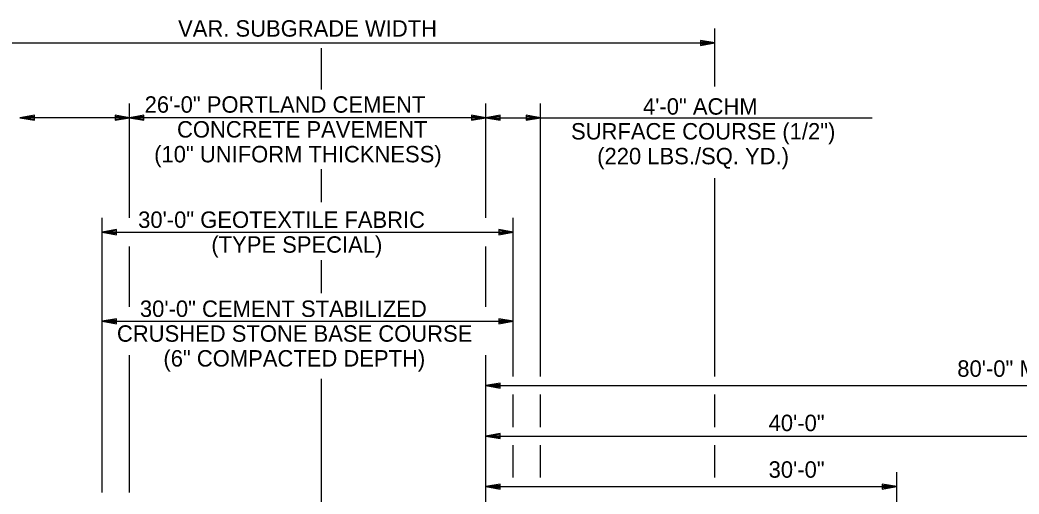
# Model space of a CAD drawing. Extents: x 1734743 to 1735935, y 759845 to 763831.
# Drawn here: x 1735682.8 to 1735755.8, y 760167.2 to 760201.8 of the extents above; entities that cross this region are included whole.
import ezdxf

# ---------------------------------------------------------------- set-up
doc = ezdxf.new("R2010")
doc.units = 0
for name, color, linetype in [('19', 7, 'Continuous'), ('7', 7, 'Continuous'), ('9', 7, 'Continuous')]:
    doc.layers.add(name, color=color, linetype=linetype)

msp = doc.modelspace()

# ---------------------------------------------------------------- linework, layer by layer
at = {"layer": '19'}
for p, q in [((1735733.567, 760196.963), (1735733.567, 760201.184)), ((1735732.517, 760200.322), (1735732.517, 760199.954)), ((1735733.567, 760200.138), (1735732.517, 760200.322)), ((1735673.577, 760200.138), (1735733.567, 760200.138)), ((1735733.287, 760200.164), (1735732.517, 760200.225)), ((1735732.517, 760199.954), (1735733.567, 760200.138)), ((1735732.517, 760200.042), (1735733.287, 760200.112)), ((1735690.837, 760187.363), (1735690.837, 760195.721)), ((1735716.837, 760187.363), (1735716.837, 760195.721)), ((1735720.834, 760175.769), (1735720.834, 760195.718)), ((1735683.887, 760194.86), (1735682.837, 760194.676)), ((1735682.837, 760194.676), (1735683.887, 760194.492)), ((1735690.837, 760194.676), (1735682.837, 760194.676)), ((1735683.887, 760194.763), (1735683.117, 760194.702)), ((1735683.117, 760194.65), (1735683.887, 760194.58)), ((1735683.887, 760194.492), (1735683.887, 760194.86)), ((1735689.787, 760194.86), (1735689.787, 760194.492)), ((1735690.837, 760194.676), (1735689.787, 760194.86)), ((1735690.557, 760194.702), (1735689.787, 760194.764)), ((1735689.787, 760194.492), (1735690.837, 760194.676)), ((1735689.787, 760194.58), (1735690.557, 760194.65)), ((1735691.887, 760194.86), (1735690.837, 760194.676)), ((1735690.837, 760194.676), (1735691.887, 760194.492)), ((1735716.837, 760194.676), (1735690.837, 760194.676)), ((1735691.887, 760194.763), (1735691.117, 760194.702)), ((1735691.117, 760194.65), (1735691.887, 760194.58)), ((1735691.887, 760194.492), (1735691.887, 760194.86)), ((1735715.787, 760194.86), (1735715.787, 760194.492)), ((1735716.837, 760194.676), (1735715.787, 760194.86)), ((1735716.557, 760194.702), (1735715.787, 760194.764)), ((1735715.787, 760194.492), (1735716.837, 760194.676)), ((1735715.787, 760194.58), (1735716.557, 760194.65)), ((1735717.887, 760194.86), (1735716.837, 760194.676)), ((1735716.837, 760194.676), (1735717.887, 760194.492)), ((1735716.837, 760194.676), (1735720.834, 760194.676)), ((1735717.887, 760194.763), (1735717.117, 760194.702)), ((1735717.117, 760194.65), (1735717.887, 760194.58)), ((1735717.887, 760194.492), (1735717.887, 760194.86)), ((1735719.784, 760194.86), (1735719.784, 760194.492)), ((1735720.834, 760194.676), (1735719.784, 760194.86)), ((1735720.554, 760194.702), (1735719.784, 760194.764)), ((1735719.784, 760194.492), (1735720.834, 760194.676)), ((1735719.784, 760194.58), (1735720.554, 760194.65)), ((1735720.834, 760194.676), (1735745.044, 760194.676)), ((1735733.567, 760175.769), (1735733.567, 760190.254)), ((1735688.838, 760167.306), (1735688.838, 760187.363)), ((1735718.837, 760175.769), (1735718.837, 760187.363)), ((1735689.888, 760186.5), (1735688.838, 760186.317)), ((1735689.888, 760186.133), (1735689.888, 760186.5)), ((1735717.787, 760186.5), (1735717.787, 760186.133)), ((1735718.837, 760186.317), (1735717.787, 760186.5)), ((1735688.838, 760186.317), (1735689.888, 760186.133)), ((1735688.838, 760186.317), (1735718.837, 760186.317)), ((1735689.888, 760186.404), (1735689.118, 760186.343)), ((1735689.118, 760186.29), (1735689.888, 760186.22)), ((1735718.557, 760186.343), (1735717.787, 760186.404)), ((1735717.787, 760186.133), (1735718.837, 760186.317)), ((1735717.787, 760186.22), (1735718.557, 760186.29)), ((1735690.837, 760180.861), (1735690.837, 760185.271)), ((1735716.837, 760180.861), (1735716.837, 760185.271)), ((1735689.888, 760179.998), (1735688.838, 760179.815)), ((1735689.888, 760179.902), (1735689.118, 760179.841)), ((1735689.888, 760179.631), (1735689.888, 760179.998)), ((1735717.787, 760179.999), (1735717.787, 760179.631)), ((1735718.837, 760179.815), (1735717.787, 760179.999)), ((1735718.557, 760179.841), (1735717.787, 760179.902)), ((1735688.838, 760179.815), (1735718.837, 760179.815)), ((1735688.838, 760179.815), (1735689.888, 760179.631)), ((1735689.118, 760179.788), (1735689.888, 760179.718)), ((1735717.787, 760179.631), (1735718.837, 760179.815)), ((1735717.787, 760179.719), (1735718.557, 760179.788)), ((1735690.837, 760167.306), (1735690.837, 760177.343)), ((1735716.837, 760175.769), (1735716.837, 760177.343)), ((1735716.837, 760167.736), (1735716.837, 760175.769)), ((1735717.887, 760175.293), (1735716.837, 760175.109)), ((1735716.837, 760175.109), (1735796.837, 760175.109)), ((1735716.837, 760175.109), (1735717.887, 760174.925)), ((1735717.887, 760175.197), (1735717.117, 760175.136)), ((1735717.117, 760175.083), (1735717.887, 760175.013)), ((1735717.887, 760174.925), (1735717.887, 760175.293)), ((1735718.837, 760172.086), (1735718.837, 760174.45)), ((1735720.833, 760172.086), (1735720.833, 760174.45)), ((1735720.834, 760172.086), (1735720.834, 760174.45)), ((1735733.567, 760172.086), (1735733.567, 760174.45)), ((1735717.887, 760171.606), (1735716.837, 760171.423)), ((1735716.837, 760171.423), (1735717.887, 760171.239)), ((1735716.837, 760171.423), (1735756.837, 760171.423)), ((1735717.887, 760171.51), (1735717.117, 760171.449)), ((1735717.117, 760171.396), (1735717.887, 760171.326)), ((1735717.887, 760171.239), (1735717.887, 760171.606)), ((1735718.837, 760168.403), (1735718.837, 760170.767)), ((1735720.833, 760168.403), (1735720.833, 760170.767)), ((1735720.834, 760168.403), (1735720.834, 760170.767)), ((1735733.567, 760168.403), (1735733.567, 760170.767)), ((1735746.837, 760150.98), (1735746.837, 760168.782)), ((1735717.887, 760167.92), (1735716.837, 760167.736)), ((1735716.837, 760167.736), (1735717.887, 760167.552)), ((1735716.837, 760167.736), (1735746.837, 760167.736)), ((1735717.887, 760167.823), (1735717.117, 760167.762)), ((1735717.117, 760167.71), (1735717.887, 760167.64)), ((1735717.887, 760167.552), (1735717.887, 760167.92)), ((1735745.787, 760167.92), (1735745.787, 760167.552)), ((1735746.837, 760167.736), (1735745.787, 760167.92)), ((1735746.557, 760167.762), (1735745.787, 760167.824)), ((1735745.787, 760167.552), (1735746.837, 760167.736)), ((1735745.787, 760167.64), (1735746.557, 760167.71))]:
    msp.add_line(p, q, dxfattribs=at)
at = {"layer": '7'}
for p, q in [((1735704.837, 760196.738), (1735704.837, 760199.761)), ((1735704.837, 760188.508), (1735704.837, 760190.923)), ((1735704.837, 760181.866), (1735704.837, 760184.281)), ((1735704.837, 760161.341), (1735704.837, 760175.615))]:
    msp.add_line(p, q, dxfattribs=at)
at = {"layer": '9'}
msp.add_line((1735716.837, 760151.032), (1735716.837, 760167.736), dxfattribs=at)

# ---------------------------------------------------------------- texts
at = {"layer": '19'}
for s, p in [('VAR. SUBGRADE WIDTH', (1735694.378, 760200.596)), ('26\'-0" PORTLAND CEMENT', (1735691.938, 760195.041)), ('4\'-0" ACHM ', (1735728.317, 760194.898)), ('CONCRETE PAVEMENT', (1735694.3, 760193.228)), ('SURFACE COURSE (1/2")', (1735723.064, 760193.085)), ('(10" UNIFORM THICKNESS)', (1735692.633, 760191.416)), ('(220 LBS./SQ. YD.)', (1735724.972, 760191.273)), ('30\'-0" GEOTEXTILE FABRIC', (1735691.463, 760186.628)), ('(TYPE SPECIAL)', (1735696.806, 760184.816)), ('30\'-0" CEMENT STABILIZED ', (1735691.592, 760180.126)), ('CRUSHED STONE BASE COURSE', (1735689.915, 760178.314)), ('(6" COMPACTED DEPTH)', (1735693.307, 760176.501)), ('80\'-0" MEDIAN', (1735751.259, 760175.756)), ('40\'-0"', (1735737.486, 760171.787)), ('30\'-0"', (1735737.486, 760168.383))]:
    msp.add_text(s, height=1.2, dxfattribs=at).set_placement(p)

doc.saveas('drawing.dxf')
